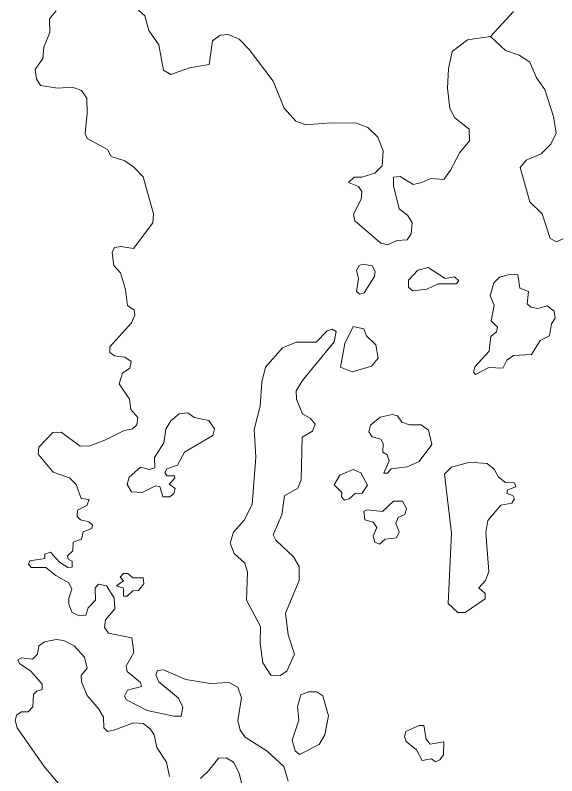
# Model space of a CAD drawing. Extents: x 369010 to 739155, y 6377141 to 6616555.
# Drawn here: x 432989 to 433730, y 6463575 to 6464616 of the extents above; entities that cross this region are included whole.
import ezdxf

# ---------------------------------------------------------------- set-up
doc = ezdxf.new("R2010")
doc.units = 0
doc.header["$LTSCALE"] = 40
doc.layers.add('1', color=7, linetype='Continuous', lineweight=13)

msp = doc.modelspace()

# ---------------------------------------------------------------- linework, layer by layer
at = {"layer": '1'}
for points in [[(433178.42, 6464344.38), (433164.19, 6464395.36), (433150.95, 6464408.93), (433139.36, 6464417.2), (433120.33, 6464423.16), (433115.53, 6464432.76), (433087.73, 6464447.49), (433084.91, 6464454.28), (433087.73, 6464482.41), (433087.23, 6464502.77), (433080.11, 6464513.2), (433067.37, 6464518), (433047.18, 6464516.34), (433023.68, 6464520.31), (433018.38, 6464529.42), (433016.39, 6464542.16), (433027.15, 6464556.89), (433028.31, 6464572.45), (433036.75, 6464592.8), (433035.92, 6464611.51), (433045.19, 6464622.26)], [(433157.74, 6464623.09), (433166.51, 6464615.48), (433172.13, 6464595.62), (433185.54, 6464575.59), (433191.99, 6464541), (433202.26, 6464535.04), (433227.74, 6464544.15), (433254.39, 6464548.95), (433258.86, 6464581.22), (433269.62, 6464588.83), (433280.37, 6464589.99), (433295.77, 6464583.54), (433309.01, 6464569.63), (433341.94, 6464525.94), (433357.17, 6464489.2), (433373.06, 6464471.32), (433386.63, 6464466.52), (433420.89, 6464469.01), (433455.81, 6464468.51), (433471.7, 6464462.55), (433485.27, 6464449.48), (433492.38, 6464430.78), (433491.23, 6464410.42), (433481.3, 6464400.16), (433463.42, 6464394.53), (433452.99, 6464394.86), (433445.05, 6464387.41), (433458.95, 6464382.12), (433463.42, 6464375), (433462.26, 6464364.74), (433451.84, 6464344.05), (433453.82, 6464334.78), (433489.24, 6464304.5), (433498.51, 6464302.18), (433511.25, 6464308.14), (433525.49, 6464308.96), (433530.62, 6464317.24), (433532.27, 6464332.8), (433525.98, 6464342.73), (433514.4, 6464351.17), (433506.78, 6464382.61), (433506.78, 6464394.53), (433515.55, 6464395.69), (433533.43, 6464384.6), (433545.35, 6464387.41), (433557.76, 6464392.87), (433575.3, 6464391.72), (433584.74, 6464404.46), (433597.48, 6464428.29), (433610.72, 6464444.35), (433610.22, 6464460.57), (433590.36, 6464476.12), (433583.58, 6464488.54), (433580.43, 6464516.67), (433582.09, 6464542.99), (433586.72, 6464566.82), (433607.91, 6464582.87), (433639.35, 6464587.18), (433670.63, 6464621.6)], [(433670.63, 6464621.6), (433639.35, 6464587.18), (433660.04, 6464568.14), (433678.41, 6464561.69), (433693.14, 6464552.09), (433702.41, 6464530.74), (433713.5, 6464514.69), (433725.58, 6464477.78), (433729.22, 6464455.1), (433721.77, 6464439.88), (433708.53, 6464426.8), (433688.01, 6464418.03), (433679.73, 6464408.1), (433693.31, 6464361.1), (433710.02, 6464344.38), (433721.11, 6464310.62), (433729.55, 6464306.15), (433738.65, 6464310.12)], [(433222.78, 6463707.19), (433192.16, 6463720.43), (433184.05, 6463719.27), (433181.73, 6463713.32), (433185.71, 6463704.05), (433212.35, 6463681.37), (433218.31, 6463669.46), (433216.32, 6463657.04), (433206.39, 6463657.04), (433169.49, 6463664.66), (433141.52, 6463679.39), (433138.7, 6463684.52), (433142.67, 6463692.46), (433161.87, 6463697.76), (433160.71, 6463703.22), (433142.34, 6463717.95), (433141.18, 6463725.56), (433151.45, 6463744.26), (433148.63, 6463764.13), (433116.86, 6463770.58), (433111.23, 6463778.19), (433112.55, 6463788.95), (433125.63, 6463804.01), (433124.47, 6463818.74), (433114.04, 6463835.13), (433102.95, 6463837.44), (433098.48, 6463832.64), (433098.98, 6463815.93), (433089.05, 6463805.17), (433085.91, 6463795.24), (433076.64, 6463794.41), (433066.71, 6463799.21), (433062.41, 6463810.3), (433062.41, 6463818.41), (433066.71, 6463830.66), (433062.74, 6463839.43), (433044.86, 6463849.36), (433031.29, 6463860.45), (433010.93, 6463860.45), (433007.46, 6463864.92), (433009.44, 6463869.72), (433029.64, 6463872.86), (433029.64, 6463878.49), (433037.58, 6463881.3), (433049.66, 6463867.73), (433061.08, 6463860.45), (433067.04, 6463860.95), (433067.04, 6463868.89), (433061.58, 6463871.7), (433060.75, 6463876.5), (433067.87, 6463883.29), (433068.36, 6463895.2), (433079.78, 6463899.18), (433082.27, 6463909.44), (433093.85, 6463913.91), (433095.01, 6463919.04), (433089.88, 6463923.01), (433078.62, 6463925.82), (433073.82, 6463930.13), (433074.32, 6463938.9), (433087.4, 6463945.35), (433090.54, 6463953.3), (433079.45, 6463954.79), (433072.67, 6463973.98), (433063.56, 6463983.09), (433041.22, 6463991.03), (433020.53, 6464015.69), (433021.36, 6464024.96), (433040.89, 6464045.15), (433051.98, 6464045.65), (433078.29, 6464026.45), (433091.37, 6464026.95), (433111.73, 6464034.89), (433138.04, 6464047.96), (433149.46, 6464050.45), (433155.42, 6464055.58), (433156.74, 6464065.51), (433147.47, 6464076.6), (433145.49, 6464090.83), (433131.42, 6464111.85), (433135.89, 6464126.25), (433145.82, 6464133.36), (433147.81, 6464142.47), (433139.36, 6464148.09), (433125.13, 6464150.08), (433118.68, 6464154.88), (433118.68, 6464162.49), (433148.14, 6464195.1), (433152.94, 6464205.86), (433151.78, 6464212.64), (433143.01, 6464218.93), (433140.19, 6464240.94), (433133.41, 6464263.62), (433124.3, 6464273.88), (433121.99, 6464291.75), (433125.13, 6464298.54), (433133.9, 6464299.86), (433150.95, 6464297.05), (433177.6, 6464331.97), (433178.42, 6464344.38)], [(433072.17, 6463536.56), (433028.64, 6463588.19), (432991.73, 6463640.82), (432989.25, 6463651.58), (432991.24, 6463658.7), (432998.02, 6463662.67), (433006.8, 6463663), (433013.25, 6463669.79), (433014.41, 6463686.5), (433018.71, 6463690.97), (433025.99, 6463693.29), (433026.33, 6463700.9), (433010.77, 6463718.45), (432994.88, 6463729.2), (432992.89, 6463733.84), (432998.02, 6463736.65), (433012.75, 6463735.16), (433019.54, 6463741.95), (433021.53, 6463753.04), (433029.14, 6463758.66), (433045.03, 6463761.81), (433055.78, 6463760.65), (433069.69, 6463753.37), (433084.09, 6463737.48), (433087.56, 6463722.75), (433079.62, 6463712.82), (433080.11, 6463703.72), (433087.56, 6463685.01), (433103.45, 6463666.64), (433109.9, 6463655.55), (433110.24, 6463641.16), (433115.53, 6463636.03), (433125.46, 6463638.01), (433150.95, 6463647.61), (433164.36, 6463647.11), (433173.95, 6463639.67), (433179.09, 6463631.23), (433183.06, 6463614.18), (433196.3, 6463593.82), (433200.27, 6463574.29)], [(433362.79, 6463568), (433356.84, 6463588.19), (433333.83, 6463608.88), (433303.88, 6463628.41), (433296.76, 6463637.68), (433293.95, 6463651.09), (433298.74, 6463682.2), (433293.95, 6463696.6), (433282.03, 6463703.22), (433256.21, 6463701.73), (433222.78, 6463707.19)], [(433242.8, 6463571.48), (433254.06, 6463582.73), (433267.46, 6463599.45), (433277.89, 6463600.11), (433287.82, 6463594.15), (433295.43, 6463579.09), (433303.38, 6463547.31)]]:
    msp.add_lwpolyline(points, dxfattribs=at)
for points in [[(433464.25, 6464275.7), (433459.61, 6464273.71), (433455.97, 6464266.93), (433458.79, 6464255.84), (433455.97, 6464238.29), (433460.77, 6464234.32), (433466.73, 6464236.31), (433480.63, 6464258.65), (433481.46, 6464265.77), (433477.49, 6464273.38)], [(433553.95, 6464271.06), (433540.05, 6464267.59), (433527.31, 6464253.69), (433526.97, 6464244.09), (433533.26, 6464239.29), (433552.3, 6464241.6), (433567.52, 6464248.89), (433592.18, 6464248.89), (433596.16, 6464252.86), (433590.2, 6464258.32), (433577.12, 6464256)], [(433666.83, 6464261.96), (433651.6, 6464257.66), (433643.66, 6464250.04), (433639.02, 6464232.17), (433644.48, 6464219.43), (433640.18, 6464197.91), (433648.95, 6464189.47), (433647.3, 6464183.18), (433639.68, 6464176.4), (433637.7, 6464156.54), (433617.84, 6464135.02), (433616.18, 6464127.9), (433618.99, 6464124.59), (433637.03, 6464134.19), (433656.07, 6464133.36), (433661.7, 6464144.12), (433670.8, 6464150.58), (433695.46, 6464151.74), (433707.04, 6464171.27), (433719.79, 6464177.55), (433722.6, 6464193.94), (433727.73, 6464201.88), (433726.57, 6464211.48), (433716.64, 6464218.6), (433703.9, 6464214.96), (433694.3, 6464216.61), (433689.5, 6464221.41), (433691.15, 6464238.13), (433679.57, 6464242.93), (433676.76, 6464261.13)], [(433451.5, 6464190.13), (433440.09, 6464166.96), (433434.13, 6464134.85), (433450.02, 6464128.4), (433476.66, 6464136.01), (433485.76, 6464147.1), (433482.62, 6464164.98), (433469.88, 6464177.72), (433465.9, 6464186.99)], [(433422.87, 6464186.49), (433415.76, 6464184.51), (433401.03, 6464168.62), (433373.39, 6464168.95), (433355.02, 6464161), (433331.51, 6464134.85), (433326.38, 6464114), (433324.4, 6464081.07), (433316.12, 6464049.12), (433318.27, 6464011.39), (433313.47, 6463946.51), (433302.39, 6463925.33), (433287.99, 6463908.61), (433283.02, 6463893.88), (433288.65, 6463879.65), (433303.38, 6463866.57), (433306.85, 6463853.83), (433305.7, 6463815.93), (433324.89, 6463779.68), (433324.07, 6463756.68), (433328.04, 6463730.03), (433338.8, 6463713.15), (433351.54, 6463712.49), (433360.97, 6463718.45), (433371.4, 6463741.95), (433362.63, 6463768.1), (433358.82, 6463798.05), (433377.52, 6463842.57), (433377.52, 6463861.77), (433369.91, 6463875.18), (433345.75, 6463898.02), (433342.11, 6463905.13), (433353.86, 6463932.61), (433357.5, 6463958.43), (433375.7, 6463968.85), (433380.17, 6463980.27), (433381.66, 6464038.86), (433395.9, 6464047.14), (433399.37, 6464056.74), (433392.75, 6464064.68), (433381.99, 6464070.64), (433374.05, 6464091), (433373.55, 6464102.08), (433381.99, 6464116.48), (433425.36, 6464169.44), (433428.17, 6464183.35)], [(433225.26, 6464071.96), (433213.34, 6464070.64), (433202.26, 6464061.2), (433195.47, 6464049.62), (433192.33, 6464031.25), (433179.91, 6464011.06), (433180.41, 6463996.66), (433173.13, 6463994.34), (433160.38, 6463997.82), (433144.99, 6463984.25), (433142.18, 6463973.98), (433148.47, 6463964.05), (433162.87, 6463963.23), (433181.07, 6463972), (433187.2, 6463971.17), (433191.17, 6463957.27), (433200.6, 6463957.27), (433206.23, 6463961.57), (433207.88, 6463968.36), (433199.77, 6463974.32), (433207.39, 6463982.76), (433207.06, 6463985.9), (433196.63, 6463985.9), (433193.82, 6463990.37), (433196.63, 6463995.5), (433211.03, 6464000.3), (433220.63, 6464018.17), (433259.52, 6464041.18), (433262, 6464050.45), (433254.06, 6464061.54), (433234.03, 6464065.51)], [(433504.8, 6464069.98), (433488.41, 6464066.34), (433475.34, 6464055.25), (433472.85, 6464045.98), (433477.65, 6464039.19), (433489.24, 6464036.05), (433492.38, 6464030.09), (433492.05, 6464018.17), (433498.01, 6464014.53), (433500.66, 6464006.59), (433493.21, 6463989.54), (433498.34, 6463989.54), (433503.47, 6463995.5), (433525.49, 6463998.31), (433541.7, 6464005.43), (433558.92, 6464028.93), (433554.45, 6464048.46), (433544.52, 6464055.58), (433528.63, 6464055.58), (433517.87, 6464059.22), (433512.24, 6464067.99)], [(433611.05, 6464004.44), (433585.89, 6463997.65), (433576.29, 6463988.05), (433585.89, 6463907.29), (433581.43, 6463811.29), (433594.5, 6463799.05), (433604.6, 6463799.05), (433632.07, 6463817.42), (433632.07, 6463824.87), (433623.3, 6463832.81), (433632.4, 6463842.74), (433637.2, 6463854.82), (433632.9, 6463908.44), (433635.71, 6463924.83), (433653.25, 6463945.52), (433668.48, 6463948.33), (433671.96, 6463954.29), (433669.64, 6463959.09), (433661.7, 6463961.9), (433662.36, 6463966.7), (433673.94, 6463971.01), (433671.96, 6463976.14), (433660.04, 6463976.96), (433650.11, 6463984.08), (433644.48, 6463994.84), (433634.55, 6464002.78)], [(433451.34, 6463994.67), (433433.13, 6463986.73), (433425.52, 6463973.65), (433435.78, 6463962.9), (433435.45, 6463956.94), (433439.42, 6463952.8), (433446.21, 6463954.45), (433454.15, 6463961.57), (433463.75, 6463962.07), (433470.87, 6463973.16), (433461.77, 6463989.87)], [(433518.87, 6463951.31), (433506.45, 6463951.31), (433491.39, 6463936.91), (433471.03, 6463939.39), (433465.9, 6463937.41), (433467.56, 6463925.82), (433478.98, 6463922.68), (433483.78, 6463915.4), (433478.65, 6463903.98), (433480.96, 6463895.2), (433487.42, 6463892.39), (433495.36, 6463899.18), (433510.92, 6463901.16), (433514.4, 6463908.78), (433509.76, 6463921.02), (433513.24, 6463928.97), (433522.01, 6463932.94), (433524.49, 6463941.38)], [(433142.34, 6463821.06), (433150.29, 6463828.34), (433157.9, 6463829), (433165.02, 6463838.27), (433164.19, 6463846.22), (433150.29, 6463846.22), (433143.17, 6463852.17), (433137.21, 6463852.17), (433132.74, 6463847.04), (433137.21, 6463842.24), (433127.61, 6463835.46), (433137.54, 6463832.31), (433137.54, 6463821.06)], [(433390.43, 6463690.14), (433379.84, 6463686.17), (433375.37, 6463669.79), (433377.03, 6463651.42), (433368.26, 6463623.94), (433372.23, 6463609.71), (433378.19, 6463604.58), (433405.16, 6463617.99), (433412.78, 6463631.23), (433417.58, 6463657.38), (433409.96, 6463684.85), (433401.69, 6463690.14)], [(433564.21, 6463594.48), (433570.17, 6463596.97), (433574.97, 6463604.08), (433575.3, 6463621.96), (433556.6, 6463618.81), (433551.14, 6463625.27), (433548.32, 6463643.97), (433541.54, 6463644.3), (433523.66, 6463635.86), (433521.68, 6463629.24), (433524, 6463622.45), (433537.9, 6463610.87), (433545.84, 6463596.47), (433558.59, 6463598.46)]]:
    msp.add_lwpolyline(points, close=True, dxfattribs=at)

doc.saveas('drawing.dxf')
